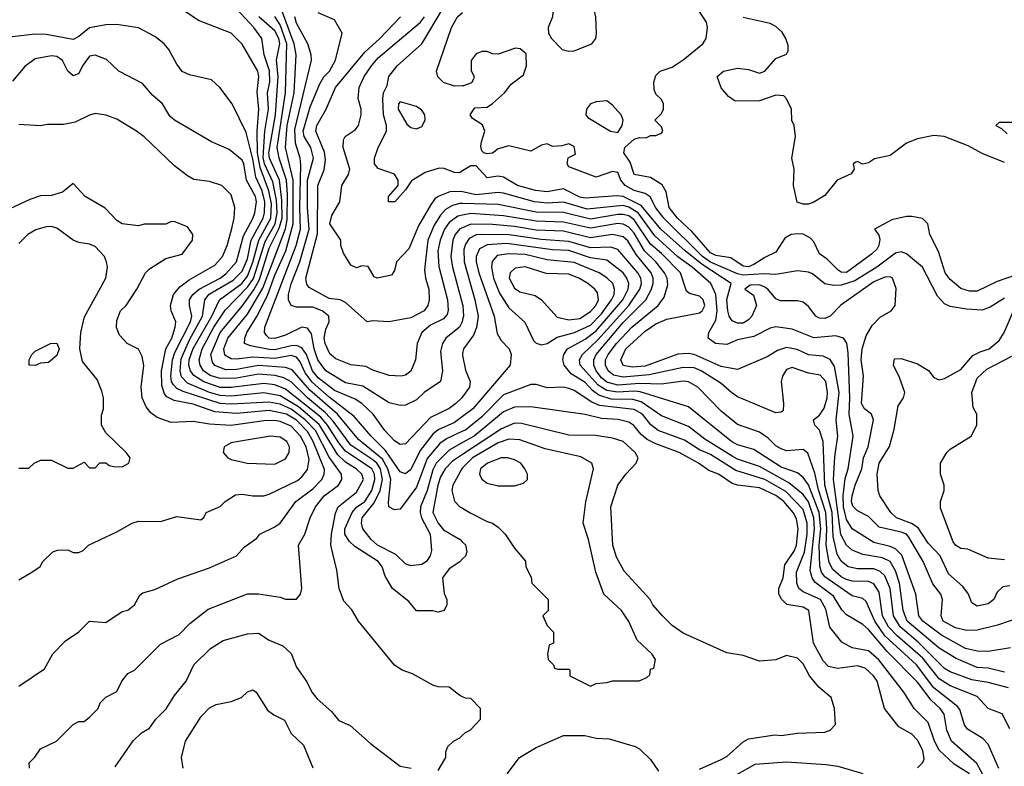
# Model space of a CAD drawing. Header units: inches. Extents: x 1793389 to 1900389, y 320802 to 470796.
# Tile 547 of 656: x 1858373 to 1861989, y 413297 to 416039. Entities that reach past the tile are written whole.
import ezdxf

# ---------------------------------------------------------------- set-up
doc = ezdxf.new("R2010")
doc.units = ezdxf.units.IN
doc.header["$MEASUREMENT"] = 0
doc.layers.add('B8451', color=7, linetype='Continuous')
doc.layers.add('B8461', color=7, linetype='Continuous')

msp = doc.modelspace()

# ---------------------------------------------------------------- linework, layer by layer
at = {"layer": 'B8451', "color": 2}
for points, elevation in [([(1860000, 414654.2), (1859997.1, 414650), (1859974.9, 414630), (1859950, 414611.5), (1859882.2, 414577.8), (1859790, 414481.2), (1859770, 414479.3), (1859750, 414492.3), (1859714, 414530), (1859671.6, 414590), (1859629.8, 414629.8), (1859605.6, 414645.6), (1859530, 414677.6), (1859470, 414724.5), (1859449, 414750), (1859426.3, 414810), (1859410, 414834), (1859390, 414842.8), (1859370, 414842), (1859310, 414827.3), (1859290, 414827.4), (1859220.9, 414840.9), (1859199.3, 414850), (1859199.6, 414870), (1859207.1, 414890), (1859246.7, 414953.3), (1859285.2, 415030), (1859310, 415100.4), (1859350.6, 415190), (1859377.8, 415290), (1859377.8, 415450), (1859349.8, 415570), (1859355.6, 415650), (1859381, 415770), (1859388.1, 415910), (1859381.8, 415950), (1859315.1, 416130)], 266), ([(1860000, 414058.8), (1859990, 414048.7), (1859950, 414022), (1859926, 413990), (1859931.6, 413931.6), (1859942, 413910), (1859942, 413890), (1859932, 413870), (1859910, 413864), (1859890, 413868.7), (1859830, 413868.7), (1859802, 413902), (1859742, 413950), (1859715.5, 413995.5), (1859704.5, 414030), (1859689.5, 414050), (1859604.5, 414104.5), (1859583.6, 414123.6), (1859567.4, 414150), (1859567.6, 414170), (1859594.2, 414230), (1859610, 414248.9), (1859640.4, 414270), (1859666.2, 414310), (1859677.3, 414350), (1859675.8, 414370), (1859666.6, 414390), (1859570, 414454.8), (1859544.9, 414484.9), (1859504.1, 414550), (1859479, 414579), (1859350, 414682.9), (1859310, 414697.7), (1859270, 414703.7), (1859150, 414688.3), (1859110, 414688.4), (1859050, 414709.1), (1859012.6, 414732.6), (1859000.3, 414750), (1858994.4, 414770), (1858995.7, 414790), (1859010, 414832), (1859078.5, 414950), (1859106.9, 415010), (1859188.7, 415070), (1859210, 415097.7), (1859230, 415148.5), (1859251.7, 415230), (1859295.2, 415310), (1859297.6, 415362.4), (1859288.7, 415410), (1859256.6, 415496.6), (1859247.2, 415550), (1859245.2, 415630), (1859251.8, 415710), (1859245.3, 415774.7), (1859251, 415830), (1859247.8, 415850), (1859190, 415949.2), (1859150, 415989.2), (1859030, 416036), (1858970, 416076)], 282), ([(1860000, 414486.3), (1859950, 414458.5), (1859902.4, 414410), (1859890, 414386.6), (1859870.1, 414309.9), (1859845.5, 414250), (1859843.6, 414230), (1859849.3, 414209.3), (1859880.9, 414150), (1859886, 414090), (1859880.4, 414070), (1859866.8, 414050), (1859850, 414038), (1859810, 414033.2), (1859790, 414041.2), (1859755.1, 414075.1), (1859687.3, 414110), (1859664.5, 414130), (1859634, 414170), (1859628.2, 414190), (1859631.3, 414210), (1859675.4, 414264.6), (1859697.3, 414310), (1859705.2, 414350), (1859698.1, 414390), (1859685.3, 414410), (1859670, 414423.4), (1859590, 414476.4), (1859524.7, 414564.7), (1859495.8, 414595.8), (1859429.8, 414650), (1859370, 414708.7), (1859343.9, 414723.9), (1859311.9, 414731.9), (1859250, 414737), (1859170, 414722.2), (1859110, 414721.1), (1859072.8, 414732.8), (1859048.4, 414750), (1859035.6, 414770), (1859032.9, 414790), (1859043.1, 414830), (1859086.6, 414910), (1859128, 414972), (1859210, 415056.5), (1859231.5, 415088.5), (1859274.9, 415225.1), (1859311.5, 415290), (1859319.4, 415330), (1859316.4, 415376.4), (1859303.1, 415443.1), (1859272.9, 415510), (1859267, 415533), (1859273.3, 415630), (1859286.8, 415710), (1859284, 415770), (1859291.4, 415810), (1859291.1, 415851.1), (1859271, 415910), (1859262, 415970), (1859232.8, 416010), (1859170, 416079.5)], 278), ([(1860000, 415321.2), (1859982.3, 415317.7), (1859950, 415294.3), (1859934, 415270), (1859917.3, 415230), (1859909.1, 415190), (1859912.3, 415132.3), (1859944.9, 415010), (1859947.2, 414972.8), (1859943.1, 414956.9), (1859930, 414940.5), (1859882.4, 414917.6), (1859850.5, 414890), (1859833.4, 414850), (1859827.3, 414790), (1859810, 414749), (1859790, 414734), (1859774, 414730), (1859730, 414732.3), (1859670, 414752), (1859645.1, 414765.1), (1859590, 414771.1), (1859534.1, 414794.1), (1859511.9, 414811.9), (1859494.8, 414850), (1859492, 414870), (1859497.3, 414902.7), (1859509.5, 414930), (1859509.2, 414950), (1859483.7, 414970), (1859450, 414983.5), (1859390, 414983.6), (1859370, 414989.3), (1859360.5, 415010), (1859360.4, 415030), (1859369.7, 415069.7), (1859401.6, 415150), (1859436.2, 415270), (1859430.7, 415350), (1859430.7, 415449.3), (1859452.9, 415530), (1859442, 415570), (1859418.2, 415610), (1859413.8, 415630), (1859440.7, 415719.3), (1859475.9, 415804.1), (1859490.8, 415829.2), (1859511.5, 415850), (1859533.3, 415890), (1859557.2, 415990), (1859530, 416038), (1859470, 416064)], 258), ([(1860000, 415483.5), (1859990, 415477), (1859970, 415478.4), (1859932.4, 415492.4), (1859913.4, 415493.4), (1859862, 415478), (1859812.4, 415447.6), (1859790, 415414), (1859751.3, 415370), (1859728, 415370), (1859728, 415390), (1859763.7, 415430), (1859762.9, 415450), (1859750, 415472), (1859690, 415493.2), (1859676, 415510), (1859676, 415530), (1859689.3, 415570), (1859720.9, 415630), (1859720.9, 415650), (1859709.6, 415690), (1859706.6, 415750), (1859709.4, 415770), (1859723.2, 415796.8), (1859729.4, 415830), (1859759.3, 415870), (1859849.7, 415950.3), (1859924.8, 416075.2)], 246), ([(1860000, 415796.3), (1859970, 415795.3), (1859930, 415808.7), (1859909.4, 415829.4), (1859904, 415850), (1859959.5, 416010), (1859980.9, 416050), (1860000, 416065.1)], 242), ([(1860000, 413553), (1859990, 413558), (1859950, 413588), (1859910, 413588.7), (1859890, 413595.3), (1859816.5, 413636.5), (1859778, 413650), (1859750, 413668.7), (1859617.2, 413830), (1859592.5, 413872.5), (1859564.1, 413904.1), (1859546, 413950), (1859538, 414018), (1859516.2, 414110), (1859518.9, 414150), (1859533, 414227), (1859542.9, 414250), (1859610, 414304.4), (1859635.8, 414350), (1859629.6, 414370), (1859609.6, 414390), (1859570, 414414.8), (1859541.4, 414441.4), (1859472.7, 414552.7), (1859397, 414617), (1859330, 414657.8), (1859270, 414669), (1859150, 414657), (1859110, 414659.1), (1859070, 414670.6), (1858990, 414704.1), (1858967.7, 414727.7), (1858962.9, 414750), (1858965.9, 414794.1), (1858996.5, 414863.5), (1859044.1, 414950), (1859053.5, 415010), (1859069.2, 415030.8), (1859157.2, 415082.8), (1859190, 415115.6), (1859210, 415160.5), (1859223.4, 415230), (1859267.2, 415310), (1859272.6, 415330), (1859273.6, 415370), (1859264.1, 415410), (1859240.7, 415460.7), (1859230, 415527), (1859205.1, 415625.1), (1859154, 415730), (1859108.7, 415790), (1859078, 415818), (1858996.5, 415836.5), (1858970, 415849), (1858950, 415875.3), (1858921.2, 415930), (1858904, 415950), (1858870, 415977.2), (1858809.3, 416009.3), (1858730, 416020.9), (1858690, 416020.7), (1858630, 416009.6), (1858590, 415977), (1858570, 415966.6), (1858470, 415984.2), (1858430, 415986), (1858230, 415962.7)], 286), ([(1860000, 414527.5), (1859940.5, 414499.5), (1859916.8, 414483.2), (1859870, 414427.8), (1859830, 414322), (1859770, 414242), (1859750, 414239), (1859729.3, 414250), (1859727.3, 414267.3), (1859736.8, 414350), (1859725.7, 414390), (1859705.3, 414425.3), (1859617.6, 414497.6), (1859540.3, 414590), (1859439.2, 414679.2), (1859373.6, 414753.6), (1859350, 414761.8), (1859250, 414769), (1859170, 414754.4), (1859130, 414753.6), (1859090, 414769.8), (1859081.4, 414781.4), (1859075.1, 414810), (1859109.4, 414890.6), (1859190, 414987.4), (1859233.3, 415046.7), (1859254.5, 415085.5), (1859290, 415199.5), (1859326.4, 415273.6), (1859336.9, 415310), (1859336.6, 415376.6), (1859327.9, 415450), (1859290.6, 415530), (1859288.7, 415550), (1859312.5, 415690), (1859322.3, 415830), (1859316.5, 415890), (1859328.6, 415951.4), (1859324.8, 415970), (1859310, 415997.7), (1859251.1, 416050)], 274), ([(1860000, 414582), (1859970, 414559.7), (1859910, 414532.4), (1859890, 414517.4), (1859843.5, 414456.5), (1859810, 414387.3), (1859790, 414371.6), (1859770, 414378.7), (1859717.2, 414457.2), (1859663.5, 414510), (1859602, 414582), (1859510, 414652.5), (1859447.7, 414707.7), (1859422.2, 414742.2), (1859403, 414783), (1859390, 414799.8), (1859370, 414805.6), (1859310, 414794.6), (1859230, 414800.3), (1859170, 414792.1), (1859150, 414794), (1859127, 414807), (1859123.5, 414830), (1859137.3, 414870), (1859210, 414957.4), (1859266.5, 415053.5), (1859349, 415271), (1859355.8, 415304.2), (1859357.4, 415397.4), (1859353.5, 415450), (1859325.8, 415530), (1859318.6, 415570), (1859349, 415770), (1859354.7, 415950), (1859330, 416019.7), (1859310, 416051.1)], 270), ([(1860000, 414937.8), (1859998, 414930), (1859988.2, 414910), (1859938, 414870), (1859926, 414850), (1859918.8, 414821.2), (1859925.5, 414750), (1859918.8, 414710), (1859858.8, 414670), (1859830, 414643.7), (1859790, 414623.7), (1859770, 414622.7), (1859730, 414632), (1859633.3, 414693.3), (1859570, 414706), (1859497.6, 414750), (1859467.9, 414790), (1859454.8, 414830), (1859445.4, 414885.4), (1859430, 414906.6), (1859410, 414909.6), (1859350, 414881.1), (1859310, 414868.5), (1859290, 414869.7), (1859279.7, 414879.7), (1859272, 414890), (1859273.6, 414910), (1859389.1, 415210), (1859404.2, 415270), (1859401.6, 415350), (1859405.6, 415505.6), (1859403.1, 415530), (1859385.7, 415585.7), (1859384.2, 415635.8), (1859444.7, 415890), (1859443.6, 415910), (1859431.6, 415950), (1859390, 416026.6), (1859383.5, 416050)], 262), ([(1860000, 415363.6), (1859990, 415363.8), (1859962.7, 415357.3), (1859937.7, 415342.3), (1859918.2, 415321.8), (1859895, 415285), (1859872.4, 415230), (1859860.3, 415120.3), (1859863.8, 415090), (1859875.8, 415050), (1859877.1, 415010), (1859872.7, 414990), (1859859.1, 414970), (1859810, 414944.7), (1859729.1, 414929.1), (1859670, 414933.2), (1859650, 414929), (1859570, 415001.1), (1859550, 415009.8), (1859510, 415014.7), (1859435.9, 415055.9), (1859428, 415068), (1859424.2, 415090), (1859466.9, 415253.1), (1859468.7, 415430), (1859492.1, 415487.9), (1859495.8, 415524.2), (1859492.7, 415552.7), (1859461.3, 415630), (1859465.1, 415650), (1859498.4, 415710), (1859533.6, 415790), (1859640.3, 415919.7), (1859695.6, 415970), (1859771.8, 416050)], 254), ([(1860000, 415406.4), (1859990, 415408.5), (1859952.9, 415407.1), (1859910.3, 415389.7), (1859898.4, 415381.6), (1859881.5, 415358.5), (1859837.5, 415282.5), (1859802, 415198), (1859757.3, 415150), (1859750, 415118), (1859738.5, 415101.5), (1859686, 415090), (1859675.3, 415095.3), (1859652.9, 415132.9), (1859630, 415135.3), (1859610, 415128), (1859590, 415138), (1859562, 415182), (1859553.2, 415210), (1859552.3, 415230), (1859511.8, 415290), (1859519.7, 415320.3), (1859549.3, 415370), (1859556.2, 415430), (1859580.7, 415470), (1859585.6, 415490), (1859560.9, 415570), (1859562.5, 415597.5), (1859569, 415610), (1859605.4, 415634.6), (1859618, 415650), (1859627, 415690), (1859627, 415710), (1859616.2, 415750), (1859619.6, 415790), (1859638.7, 415830), (1859665.4, 415870), (1859690, 415898.7), (1859845.1, 416030), (1859859.7, 416050)], 250), ([(1858409, 413290), (1858408, 413310), (1858429.1, 413330.9), (1858450, 413362), (1858508, 413390), (1858570, 413451.3), (1858590, 413462), (1858610, 413462), (1858630, 413478), (1858662, 413510), (1858669.4, 413530.6), (1858690, 413551.3), (1858730, 413572), (1858748.7, 413610), (1858770, 413638), (1858795.3, 413650), (1858890, 413746), (1858958.6, 413781.4), (1858998.6, 413821.4), (1859065.4, 413874.6), (1859210, 413930.7), (1859250, 413930.7), (1859330, 413918.8), (1859350, 413911), (1859390, 413911.3), (1859404, 413930), (1859409.1, 413950.9), (1859397.2, 414110), (1859420.9, 414150), (1859440.7, 414210), (1859459.6, 414250), (1859491.6, 414290), (1859544.5, 414330), (1859556.9, 414350), (1859554.7, 414370), (1859510, 414432.6), (1859459.5, 414530), (1859422.3, 414570), (1859370, 414609.2), (1859330, 414627), (1859290, 414634.5), (1859150, 414626.8), (1859110, 414629.8), (1858973.9, 414673.9), (1858950, 414685.1), (1858937.8, 414697.8), (1858930.9, 414710), (1858928.2, 414730), (1858935, 414790), (1858942.8, 414817.2), (1859001.2, 414930), (1859005.1, 414950), (1858996.9, 414990), (1858997.4, 415010), (1859009.7, 415030), (1859033, 415050), (1859109.6, 415090), (1859130, 415105.2), (1859169.7, 415150), (1859194.8, 415245.2), (1859230, 415308.4), (1859237.2, 415330), (1859243.5, 415370), (1859239.3, 415390), (1859206.6, 415450), (1859196.9, 415510), (1859190, 415522.7), (1859142.5, 415562.5), (1859078, 415590), (1858942, 415670), (1858924.8, 415684.8), (1858897.2, 415730), (1858861.5, 415761.5), (1858824.7, 415804.7), (1858738, 415850), (1858692.3, 415892.3), (1858650, 415909.2), (1858630, 415905.2), (1858603.8, 415870), (1858590, 415841.2), (1858570, 415832.7), (1858549.6, 415850), (1858530, 415889.2), (1858510, 415903.7), (1858490, 415906.6), (1858430, 415895.1), (1858392.8, 415867.2), (1858346.4, 415813.6)], 290), ([(1858370, 413591.3), (1858464.7, 413655.3), (1858495.3, 413710), (1858542, 413758), (1858590, 413791.3), (1858629.1, 413830.9), (1858690, 413826), (1858750, 413866), (1858770, 413871), (1858795.3, 413890), (1858814.6, 413925.4), (1858825.6, 413934.4), (1858870, 413946.8), (1858953.6, 413986.4), (1859070, 414026.8), (1859169.3, 414070.7), (1859198, 414102), (1859244.7, 414135.3), (1859255.3, 414150), (1859310, 414176.3), (1859329.6, 414190.4), (1859387, 414270), (1859450, 414315.8), (1859482.4, 414350), (1859491.1, 414370), (1859492.2, 414387.8), (1859451.3, 414490), (1859430, 414527.3), (1859390, 414568.1), (1859352.8, 414590), (1859290, 414603.4), (1859170, 414592.7), (1859090, 414598.8), (1859010, 414627.4), (1858940.5, 414640.5), (1858914.1, 414654.1), (1858904.9, 414664.9), (1858895.8, 414695.8), (1858893.6, 414750), (1858909.7, 414830), (1858932, 414870), (1858944.7, 414910), (1858947, 414930), (1858929.3, 414970), (1858926.6, 414990), (1858938.7, 415030), (1858961.8, 415058.2), (1858996.1, 415083.9), (1859090, 415137.1), (1859118, 415170), (1859134.7, 415210), (1859151.9, 415271.9), (1859160.9, 415310), (1859164, 415350), (1859150, 415395.3), (1859115.3, 415430), (1859070, 415445.2), (1859012.5, 415452.5), (1858990, 415465.2), (1858942, 415502), (1858830, 415609), (1858802, 415630), (1858730, 415673.2), (1858690, 415689), (1858650, 415694), (1858630, 415689), (1858577.1, 415662.9), (1858534, 415654), (1858474.6, 415654.6), (1858450, 415649), (1858370, 415654)], 294), ([(1858370, 413982), (1858418, 414010), (1858448.4, 414031.6), (1858458, 414050), (1858494.6, 414085.4), (1858511.6, 414091.6), (1858550, 414092), (1858570, 414082), (1858590, 414082), (1858606, 414090), (1858626, 414110), (1858730, 414158), (1858786, 414190), (1858810, 414198), (1858890, 414196), (1858950, 414214.8), (1859038, 414202), (1859049.1, 414210.9), (1859058, 414230), (1859109, 414251), (1859128, 414270), (1859166.3, 414293.7), (1859190, 414297.3), (1859230, 414290.6), (1859270, 414290.6), (1859290, 414296.3), (1859393, 414347), (1859410, 414360.5), (1859430, 414387.3), (1859436.2, 414423.8), (1859425.3, 414470), (1859405.1, 414510), (1859370, 414546.2), (1859330, 414563.5), (1859310, 414567.4), (1859270, 414566.2), (1859150, 414548.5), (1859070, 414554), (1859010, 414563.7), (1858930, 414559.3), (1858878, 414578), (1858855.1, 414595.1), (1858838, 414618), (1858823.7, 414650), (1858819.5, 414690), (1858829.4, 414769.4), (1858822.7, 414802.7), (1858809.1, 414829.1), (1858768, 414850), (1858740.2, 414880.2), (1858729.1, 414909.1), (1858730, 414934), (1858744, 414970), (1858764, 414990), (1858804, 415050), (1858835.3, 415110), (1858850, 415124.7), (1858910, 415162), (1858970, 415178), (1859008, 415230), (1859008.7, 415250), (1858990, 415278), (1858943.6, 415296.4), (1858930, 415298), (1858910, 415288), (1858830, 415288), (1858810, 415282), (1858750, 415289), (1858730, 415302), (1858686.8, 415346.8), (1858614, 415390), (1858570, 415438), (1858530, 415405.2), (1858490, 415393.2), (1858450, 415392.7), (1858410, 415379.3), (1858281.4, 415318.6)], 298), ([(1858370, 414392), (1858407.3, 414392.7), (1858426, 414410), (1858450, 414422), (1858490, 414422), (1858550, 414392), (1858570, 414392), (1858610, 414414), (1858630, 414394), (1858650, 414394), (1858668, 414412), (1858690, 414411.3), (1858702, 414402), (1858718.8, 414398.8), (1858750, 414397.3), (1858774, 414410), (1858779, 414430), (1858764, 414450), (1858690, 414522), (1858674, 414550), (1858673.6, 414586.4), (1858681.2, 414610), (1858681.2, 414650), (1858674.8, 414674.8), (1858657.5, 414717.5), (1858603.6, 414783.6), (1858594, 414830), (1858597.6, 414890), (1858611.5, 414948.5), (1858689.4, 415090), (1858696, 415130), (1858692.7, 415150), (1858685.2, 415170), (1858650, 415206), (1858630, 415215.1), (1858590, 415221.2), (1858570, 415229), (1858510, 415273.2), (1858490, 415279.3), (1858470, 415278), (1858432.8, 415267.2), (1858402.8, 415250), (1858370, 415217.2)], 302), ([(1860000, 415275.3), (1859989.4, 415270.6), (1859973.1, 415250), (1859964.4, 415230), (1859956.5, 415170), (1859962.7, 415130), (1860000, 414993.4)], 262), ([(1860000, 414813), (1859999.3, 414810), (1860000, 414806.4)], 266), ([(1860000, 414442.4), (1859962.4, 414417.6), (1859935.6, 414390), (1859919.2, 414360.8), (1859909.3, 414330), (1859890.3, 414230), (1859910, 414190.5), (1859930, 414166), (1859990.8, 414130), (1860000, 414120.8)], 282), ([(1860000, 414393.6), (1859996.5, 414390), (1859963.8, 414330), (1859960.5, 414310), (1859970, 414271.3), (1859990, 414250.8), (1860000, 414244.8)], 286), ([(1858724.1, 413295.9), (1858790, 413391.3), (1858820.2, 413419.8), (1858850, 413438), (1858873.2, 413470), (1858911.2, 413508.8), (1858942.3, 413557.7), (1858984.5, 413610), (1859012.7, 413670), (1859074, 413730), (1859120.1, 413759.9), (1859210, 413784), (1859250, 413786), (1859290, 413761), (1859339.8, 413739.8), (1859370, 413711.3), (1859390, 413662), (1859427.5, 413607.5), (1859446, 413570), (1859465.2, 413545.2), (1859518.5, 413498.5), (1859545.8, 413465.8), (1859587.1, 413447.1), (1859661.4, 413381.4), (1859770, 413298), (1859811.1, 413291.1)], 286), ([(1858974, 413290), (1858968, 413330), (1858982, 413390), (1859040.2, 413479.8), (1859070, 413512), (1859095.3, 413524.7), (1859150, 413536), (1859188, 413550), (1859210, 413571.3), (1859230, 413578), (1859242, 413570), (1859284, 413504), (1859306.4, 413486.4), (1859346.4, 413466.4), (1859370, 413418), (1859415.2, 413375.2), (1859450, 413292)], 282), ([(1859910, 413282), (1859938, 413330), (1859938, 413350), (1859946, 413370), (1859966, 413390), (1859990, 413402), (1860000, 413412)], 286)]:
    msp.add_lwpolyline(points, dxfattribs=dict(at, elevation=elevation))
for points, elevation in [([(1859770, 415738), (1859764.7, 415730), (1859762.8, 415710), (1859795.1, 415655.1), (1859810, 415643.1), (1859830, 415638.3), (1859850, 415647), (1859862.3, 415670), (1859861.1, 415690), (1859850, 415707.3), (1859830, 415720.7)], 246), ([(1858430, 414768.7), (1858408.7, 414770), (1858408.7, 414790), (1858418, 414810), (1858430, 414822), (1858486, 414850), (1858510, 414851.3), (1858518, 414830), (1858510, 414806), (1858479.6, 414780.4), (1858450, 414778)], 302), ([(1859294, 414510), (1859170, 414489.3), (1859150, 414485.2), (1859124.7, 414470), (1859121, 414450), (1859138, 414430), (1859150, 414424), (1859209, 414411), (1859310, 414407.3), (1859350, 414426.8), (1859362.7, 414450), (1859363.7, 414470), (1859354.5, 414490), (1859330, 414506.6)], 302)]:
    msp.add_lwpolyline(points, close=True, dxfattribs=dict(at, elevation=elevation))
at = {"layer": 'B8461', "color": 2}
for points, elevation in [([(1860410, 416233), (1860385.1, 416214.9), (1860342.4, 416130), (1860334.4, 416110), (1860330.5, 416050), (1860314, 416010), (1860314.8, 415990), (1860326.8, 415970), (1860366, 415930), (1860390, 415924), (1860410, 415924.9), (1860474, 415950), (1860489.2, 415970), (1860492, 415988), (1860489.4, 416050), (1860483.7, 416070), (1860436.2, 416150), (1860449.6, 416210), (1860430, 416229.6)], 242), ([(1860530, 415741.2), (1860490, 415737.4), (1860470, 415729.5), (1860454.4, 415710), (1860452.7, 415690), (1860459.9, 415679.9), (1860543, 415630), (1860570, 415625.3), (1860586, 415650), (1860589.6, 415670), (1860582, 415690), (1860550, 415725.2)], 242), ([(1860170, 415179.8), (1860127.3, 415172.7), (1860109, 415151), (1860106, 415130), (1860112.9, 415090), (1860135.3, 415035.3), (1860170, 414980.5), (1860228.5, 414928.5), (1860260.7, 414860.7), (1860270, 414850.7), (1860290, 414844.9), (1860310, 414850.5), (1860347.3, 414872.7), (1860410.4, 414890.4), (1860470, 414917.6), (1860510, 414958.5), (1860546.2, 415010), (1860556, 415030), (1860558.3, 415050), (1860551.3, 415070), (1860530, 415091.5), (1860500.9, 415110), (1860410, 415147.4), (1860310, 415157.6), (1860230, 415176.8)], 274), ([(1860230, 415132.1), (1860193.4, 415126.6), (1860174.9, 415110), (1860170.4, 415090), (1860190, 415053.4), (1860210, 415039.3), (1860265.8, 415025.8), (1860290, 415010.7), (1860347, 414947), (1860390, 414936.5), (1860430, 414942), (1860470, 414967.4), (1860489.7, 414990), (1860498.5, 415010), (1860495.8, 415035.8), (1860485.6, 415050), (1860459.5, 415070), (1860428.8, 415088.8), (1860390, 415104), (1860306.9, 415106.9)], 278), ([(1860166, 414430), (1860142, 414430), (1860091, 414410), (1860065.5, 414390), (1860062, 414370), (1860070, 414351.3), (1860090, 414337.3), (1860130, 414327.3), (1860190, 414326.8), (1860223.1, 414336.9), (1860238, 414350), (1860238, 414370), (1860229, 414390), (1860213.2, 414410), (1860190, 414422.7)], 290)]:
    msp.add_lwpolyline(points, close=True, dxfattribs=dict(at, elevation=elevation))
for points, elevation in [([(1862030, 415100.5), (1861962.5, 415077.5), (1861890, 415042.4), (1861861.7, 415041.7), (1861830, 415051.8), (1861790, 415084.5), (1861772, 415110), (1861747.3, 415187.3), (1861716, 415250), (1861708.7, 415290), (1861689.1, 415309.1), (1861650, 415316), (1861630, 415316), (1861576.3, 415303.7), (1861512, 415270), (1861528.1, 415248.1), (1861532.3, 415232.3), (1861528.5, 415210), (1861521.8, 415198.2), (1861502, 415178), (1861410, 415110.9), (1861390, 415112.4), (1861379.4, 415119.4), (1861339.2, 415159.2), (1861310, 415179.6), (1861290, 415223.6), (1861277.2, 415237.2), (1861250, 415250.9), (1861230, 415253.3), (1861206.8, 415250), (1861182.9, 415237.1), (1861150, 415185.1), (1861110, 415166.3), (1861070, 415139.7), (1861050, 415131.2), (1861030, 415134), (1860984.8, 415164.8), (1860930, 415172.6), (1860910, 415183.5), (1860841.5, 415261.5), (1860788.5, 415310), (1860758.3, 415350), (1860747, 415407), (1860732.4, 415432.4), (1860690, 415459.7), (1860629.7, 415470), (1860615.3, 415515.3), (1860592.3, 415550), (1860596, 415570), (1860630, 415600.7), (1860650, 415606), (1860674.6, 415605.4), (1860690, 415614), (1860710, 415614), (1860730, 415622), (1860735.3, 415630), (1860730, 415646), (1860706, 415670), (1860730, 415694), (1860738, 415710), (1860738, 415730), (1860730, 415746), (1860710, 415766), (1860703.1, 415783.1), (1860702, 415810), (1860710, 415834), (1860726, 415850), (1860770, 415864.7), (1860810, 415891.3), (1860882, 415950), (1860894, 415970), (1860899, 416010), (1860895.3, 416030), (1860868.7, 416070)], 238), ([(1861990, 415515.1), (1861907.4, 415547.4), (1861856.2, 415576.2), (1861768.7, 415610), (1861730, 415614.3), (1861670, 415601.3), (1861630, 415585.1), (1861570, 415540.7), (1861512.4, 415527.6), (1861490, 415513.2), (1861469, 415509), (1861450, 415518), (1861443.6, 415516.4), (1861434, 415510), (1861438, 415490), (1861426.8, 415473.2), (1861376, 415450), (1861330, 415394), (1861290, 415368.7), (1861270, 415362), (1861250, 415362), (1861228.7, 415368.7), (1861215.3, 415430), (1861218, 415490), (1861208.7, 415530), (1861222, 415610), (1861218, 415650), (1861209.1, 415669.1), (1861208, 415710), (1861188.9, 415748.9), (1861179, 415759), (1861150, 415762), (1861090, 415741.2), (1861000.4, 415740.4), (1860976.4, 415756.4), (1860949.1, 415789.1), (1860935.3, 415830), (1860958, 415850), (1861010, 415860.7), (1861050, 415856.3), (1861090, 415842.8), (1861109.4, 415850.6), (1861150, 415896), (1861190, 415912), (1861195.5, 415924.5), (1861195.5, 415944.5), (1861186.6, 415970), (1861172.9, 415992.9), (1861150, 416014.5), (1861130, 416024.5), (1861030, 416047.3)], 234), ([(1861990, 415017), (1861937.1, 414982.9), (1861908, 414972), (1861850, 414975.6), (1861790, 414986), (1861770, 414996), (1861744, 415024), (1861689.4, 415130), (1861630, 415179.5), (1861610, 415187), (1861590, 415182), (1861521.3, 415130), (1861440.3, 415079.7), (1861390, 415064), (1861362.7, 415062.7), (1861330, 415069.4), (1861285.4, 415105.4), (1861270, 415112), (1861230, 415117), (1861150, 415102.9), (1861105.6, 415105.6), (1861030, 415101.2), (1861010, 415106), (1860910, 415149.2), (1860881.2, 415170), (1860738.5, 415310), (1860710, 415347.8), (1860688.5, 415388.5), (1860670, 415400.7), (1860630, 415412.3), (1860596.9, 415430), (1860580.5, 415450), (1860570, 415478), (1860550, 415481.6), (1860490, 415461.3), (1860390, 415499), (1860384.5, 415510), (1860387.8, 415532.2), (1860414.2, 415545.8), (1860410, 415574), (1860390, 415582.9), (1860364.7, 415575.3), (1860330, 415574), (1860310, 415583.6), (1860290, 415578.4), (1860250, 415555.8), (1860170, 415576), (1860130, 415565.2), (1860110, 415549.5), (1860090, 415547), (1860078, 415550), (1860070, 415558), (1860066.3, 415573.7), (1860069.1, 415590.9), (1860082, 415630), (1860072.9, 415652.9), (1860036.4, 415676.4), (1860028, 415690), (1860044.7, 415715.3), (1860090, 415718), (1860110, 415731.3), (1860154, 415770), (1860178, 415802), (1860223.2, 415836.8), (1860235.1, 415870), (1860233.4, 415913.4), (1860211.9, 415931.9), (1860194.5, 415934.5), (1860130, 415912.3), (1860110, 415913.2), (1860090, 415922), (1860070, 415922), (1860050, 415914), (1860031.1, 415888.9), (1860031.1, 415851.1), (1860042, 415830), (1860039.6, 415820.4), (1860032.7, 415807.3), (1860003.6, 415796.4), (1860000, 415796.3)], 242), ([(1862030, 415662), (1861970, 415662), (1861958, 415650), (1861979, 415639), (1862000.2, 415620.2)], 230), ([(1862050, 413845.1), (1861964.4, 413815.6), (1861890, 413797.6), (1861850, 413796.3), (1861810, 413806.3), (1861765.1, 413830), (1861757, 413850), (1861762.7, 413910), (1861756, 413930), (1861727.1, 413967.1), (1861691.8, 414050), (1861639.2, 414139.2), (1861630, 414149.6), (1861610, 414156.8), (1861530, 414175.6), (1861490, 414214.5), (1861450, 414235.6), (1861432.5, 414252.5), (1861428.1, 414270), (1861431.1, 414290), (1861442, 414330), (1861466.4, 414390), (1861472.6, 414430), (1861489.7, 414470), (1861509.5, 414569.5), (1861501.2, 414590), (1861476, 414610), (1861465.1, 414630), (1861471.8, 414730), (1861463.9, 414790), (1861467.3, 414830), (1861482, 414878), (1861504.4, 414915.6), (1861533.8, 414946.2), (1861574, 414970), (1861589, 414990), (1861592.5, 415052.5), (1861579, 415090), (1861570, 415094.5), (1861550, 415093), (1861510, 415076.4), (1861389.1, 414990.9), (1861350.2, 414949.8), (1861330, 414941.6), (1861310, 414942.9), (1861297.2, 414950), (1861270, 414986), (1861250, 415002), (1861230, 415007), (1861166.8, 415006.8), (1861150, 415014), (1861120.9, 415050), (1861110, 415056.3), (1861090, 415065.6), (1861056.3, 415063.7), (1861036, 415050), (1861067.7, 415027.7), (1861078.8, 414990), (1861061.6, 414950), (1861050, 414937), (1861030, 414924.4), (1861010, 414924.4), (1860990, 414933.6), (1860978.3, 414950), (1860973.7, 414970), (1860970, 415012), (1860986.6, 415070), (1860879.9, 415139.9), (1860816.8, 415190), (1860727.6, 415270), (1860656.2, 415356.2), (1860590, 415389.8), (1860567.8, 415392.2), (1860450, 415383.9), (1860430, 415387.6), (1860370, 415417.4), (1860310, 415407.4), (1860268, 415412), (1860200.9, 415430), (1860150, 415461.3), (1860130, 415464), (1860090, 415458), (1860050, 415502.4), (1860030, 415502.9), (1860000, 415483.5)], 246), ([(1862012.5, 413732.5), (1861930, 413719.6), (1861890, 413719.7), (1861846.6, 413730), (1861759, 413779), (1861689.6, 413830), (1861675.1, 413850), (1861664.7, 413930), (1861612.5, 414072.5), (1861590, 414095.4), (1861570, 414104.8), (1861510, 414119.7), (1861430, 414169.6), (1861410, 414203.7), (1861398.9, 414250), (1861397.5, 414290), (1861405.3, 414354.7), (1861415.4, 414390), (1861434.7, 414510), (1861419.2, 414590), (1861421.6, 414650), (1861416, 414816), (1861411.3, 414851.3), (1861399, 414870), (1861370, 414877.6), (1861290, 414871.3), (1861210, 414902.9), (1861150, 414911.8), (1861130, 414906.6), (1861070, 414876.2), (1861010, 414863.7), (1860970, 414846), (1860928.7, 414850), (1860902, 414870), (1860904, 414890), (1860930, 414936), (1860934.6, 414970), (1860929.8, 415030), (1860911.1, 415070), (1860842.6, 415130), (1860790, 415168.6), (1860705.9, 415245.9), (1860644.5, 415330), (1860610.9, 415350.9), (1860590, 415356.2), (1860456.9, 415343.1), (1860370, 415368.8), (1860310, 415365.7), (1860264, 415370), (1860150, 415402.3), (1860130, 415404.8), (1860050, 415396.1), (1860000, 415406.4)], 250), ([(1861990, 413643.1), (1861930, 413657.7), (1861890, 413660.4), (1861812.8, 413692.8), (1861750, 413731.2), (1861633.1, 413830), (1861618.2, 413870), (1861603.8, 413970), (1861590, 414015.1), (1861570, 414049.6), (1861542.4, 414062.4), (1861470, 414074.7), (1861430, 414091.6), (1861410, 414109.6), (1861388.7, 414148.7), (1861362, 414350), (1861366.3, 414433.7), (1861378.5, 414510), (1861372.3, 414570), (1861382.8, 414670), (1861365.1, 414765.1), (1861350, 414791.8), (1861323.8, 414803.8), (1861270, 414807.8), (1861228.5, 414828.5), (1861190, 414835.8), (1861156, 414824), (1861119, 414801), (1861010, 414755.1), (1860950, 414765.4), (1860850, 414809.7), (1860830, 414813.7), (1860790, 414811.3), (1860670, 414767.1), (1860623, 414763), (1860589.8, 414769.8), (1860580.5, 414790), (1860598.9, 414830), (1860670, 414895.3), (1860710, 414922), (1860750, 414939.5), (1860870, 414962.4), (1860879.5, 414970), (1860889.5, 414990), (1860883.7, 415010), (1860870, 415023.7), (1860833.4, 415033.4), (1860822.6, 415042.6), (1860800.5, 415110), (1860730, 415181), (1860690, 415214.5), (1860630, 415304.2), (1860610, 415318.5), (1860590, 415324), (1860570, 415324.2), (1860470, 415307.1), (1860370, 415330.7), (1860270, 415332.5), (1860130, 415360.3), (1860000, 415363.6)], 254), ([(1862005.3, 413585.3), (1861930, 413605.1), (1861870, 413614.8), (1861790, 413644.4), (1861770, 413656.9), (1861673.3, 413753.3), (1861606.6, 413810), (1861582, 413850), (1861569.8, 413950), (1861550, 413996.9), (1861533.1, 414013.1), (1861510, 414022.7), (1861450, 414022.7), (1861416, 414030), (1861390.7, 414050.7), (1861376, 414076), (1861361.2, 414141.2), (1861356.7, 414230), (1861330.6, 414330), (1861324, 414490), (1861311.2, 414531.2), (1861293.2, 414550), (1861288.7, 414570), (1861310, 414586.8), (1861327.4, 414612.6), (1861339.2, 414650), (1861340.4, 414670), (1861333.5, 414710), (1861313.1, 414733.1), (1861270, 414740.5), (1861210, 414761.6), (1861190, 414754.5), (1861174.4, 414730), (1861170.4, 414710), (1861178.8, 414630), (1861176.9, 414603.1), (1861170, 414598), (1861150, 414595.3), (1861010, 414654.5), (1860988.3, 414668.3), (1860950, 414703.6), (1860876.2, 414750), (1860850, 414760.4), (1860810, 414761.5), (1860685, 414735), (1860590, 414726.9), (1860553.9, 414733.9), (1860534, 414750), (1860525.1, 414770), (1860525.3, 414790), (1860534.5, 414810), (1860565.1, 414850), (1860621.7, 414910), (1860717.6, 414990), (1860739.8, 415020.2), (1860754.2, 415065.8), (1860751.2, 415090), (1860741.1, 415110), (1860709.8, 415150), (1860667.8, 415190), (1860630, 415255.4), (1860610, 415277.6), (1860590, 415287.7), (1860570, 415290.7), (1860470, 415273), (1860370, 415295.7), (1860270, 415299.8), (1860150, 415319.4), (1860030, 415327.1), (1860000, 415321.2)], 258), ([(1862010, 413435.3), (1861982, 413490), (1861930, 413509.4), (1861890, 413553.3), (1861790, 413593.5), (1861750, 413619.1), (1861690, 413695.1), (1861596.2, 413776.2), (1861563.5, 413810), (1861541.6, 413850), (1861530, 413937.2), (1861510, 413967.8), (1861490, 413976.4), (1861430, 413976.8), (1861410, 413983.1), (1861390, 413993.5), (1861359.8, 414019.8), (1861346.2, 414046.2), (1861335.6, 414110), (1861337.7, 414170), (1861333.4, 414230), (1861307, 414313), (1861293.9, 414373.9), (1861267.3, 414447.3), (1861250, 414461.2), (1861190, 414456.2), (1861170, 414462.9), (1861150, 414474.5), (1861122, 414502), (1861090, 414524.5), (1861010, 414552), (1860950, 414602), (1860863.7, 414690), (1860830, 414709.6), (1860810, 414711.1), (1860730, 414700.4), (1860650, 414703.2), (1860570, 414697.4), (1860530, 414708.2), (1860510, 414724.5), (1860490.8, 414750), (1860482, 414770), (1860481.5, 414790), (1860490.9, 414810), (1860590, 414926.7), (1860672.4, 415010), (1860693, 415047), (1860699.3, 415070), (1860699.3, 415090), (1860692.1, 415110), (1860636.7, 415176.7), (1860607.3, 415227.3), (1860590, 415241.7), (1860550, 415249.8), (1860470, 415238), (1860370, 415262.3), (1860270, 415265.8), (1860190, 415279.8), (1860110, 415287.2), (1860030, 415288.7), (1860000, 415275.3)], 262), ([(1861969.7, 413289.7), (1861930, 413379.3), (1861910, 413399.3), (1861854, 413434), (1861843.7, 413450), (1861825.7, 413505.7), (1861817.6, 413517.6), (1861730, 413586), (1861666.9, 413670), (1861550, 413776.8), (1861514.4, 413830), (1861482.3, 413902.3), (1861470, 413913.6), (1861430, 413923), (1861330, 413992.8), (1861318.2, 414010), (1861312.3, 414032.3), (1861309.3, 414110), (1861315.4, 414170), (1861309.3, 414230), (1861270.5, 414330.5), (1861250, 414358.4), (1861230, 414374.7), (1861170, 414395.4), (1861070, 414460.5), (1861010, 414477.4), (1860987, 414490), (1860830, 414617.6), (1860652.6, 414672.6), (1860630, 414675.4), (1860570, 414671.2), (1860530, 414677.7), (1860497.4, 414697.4), (1860431.1, 414770), (1860429.7, 414790), (1860439.7, 414810), (1860496.3, 414863.7), (1860610.8, 414990), (1860650.9, 415050), (1860656.4, 415070), (1860654.8, 415090), (1860643.9, 415110), (1860570, 415194.7), (1860543.9, 415203.9), (1860470, 415200.7), (1860390, 415224.8), (1860288.3, 415231.7), (1860171, 415249), (1860069.3, 415250.7), (1860050, 415248.5), (1860024.4, 415235.6), (1860010, 415215.1), (1860004.5, 415195.5), (1860005.8, 415150), (1860045.2, 415010), (1860056.9, 414950), (1860051.5, 414908.5), (1860039.4, 414880.6), (1860003.8, 414830), (1860000, 414813)], 266), ([(1861951.5, 413190), (1861888, 413308), (1861795.1, 413390), (1861778.3, 413430), (1861768.5, 413488.5), (1861753.3, 413510), (1861720.6, 413540.6), (1861670, 413606.6), (1861558.7, 413718.7), (1861490, 413799.7), (1861470, 413818.4), (1861410, 413854), (1861392.1, 413872.1), (1861362.2, 413922.2), (1861293.8, 413973.8), (1861283.5, 413990), (1861276.3, 414016.3), (1861292.2, 414170), (1861289.9, 414210), (1861270, 414268.2), (1861250, 414295.1), (1861198, 414338), (1861090, 414398.7), (1861010, 414425.3), (1860990, 414436.1), (1860890, 414499.1), (1860830, 414545.4), (1860730, 414584), (1860656, 414636), (1860624.8, 414644.8), (1860546.1, 414646.1), (1860500, 414660), (1860476.8, 414676.8), (1860450, 414706.2), (1860399, 414739), (1860373, 414770), (1860367.8, 414790), (1860371.3, 414810), (1860385.6, 414830), (1860450, 414866), (1860490, 414896.5), (1860587.9, 415010), (1860607.6, 415050), (1860609.8, 415070), (1860603.1, 415090), (1860589.6, 415110), (1860530, 415156.4), (1860470, 415165), (1860390, 415191.5), (1860330, 415194.2), (1860162.8, 415217.2), (1860090, 415211.9), (1860062.4, 415197.6), (1860050.3, 415169.7), (1860050.3, 415150), (1860059.6, 415110), (1860115.3, 414950), (1860126.4, 414886.4), (1860141.1, 414861.1), (1860170.8, 414830), (1860178.8, 414810), (1860174, 414770), (1860037.6, 414610), (1860000, 414582)], 270), ([(1860000, 414993.4), (1860000.9, 414990), (1860003.1, 414950), (1860000, 414937.8)], 262), ([(1862010, 413959.7), (1861984.1, 413955.9), (1861962.9, 413937.1), (1861950.4, 413909.6), (1861930, 413894), (1861890, 413885.2), (1861870, 413898), (1861857.2, 413930), (1861837.4, 413957.4), (1861784.2, 414004.2), (1861754.3, 414070), (1861710, 414116.2), (1861673.1, 414173.1), (1861648.9, 414188.9), (1861593.2, 414210), (1861572.7, 414230), (1861532.7, 414290), (1861526, 414310), (1861522.9, 414370), (1861529.6, 414410), (1861567.9, 414472.1), (1861584.9, 414535.1), (1861598.9, 414621.1), (1861619, 414650), (1861624, 414670), (1861604.8, 414724.8), (1861582.7, 414770), (1861586, 414794), (1861610, 414794.8), (1861670, 414774.8), (1861710.6, 414750.6), (1861730, 414724.7), (1861750, 414716), (1861770, 414721), (1861830, 414754.8), (1861874, 414806), (1861900.1, 414819.9), (1861933.2, 414830), (1861970, 414860.7), (1861989.2, 414890), (1862031.6, 414990)], 242), ([(1860000, 414806.4), (1860010, 414752), (1860027.3, 414710), (1860024.9, 414690), (1860000, 414654.2)], 266), ([(1861990, 414055.3), (1861930, 414061.2), (1861854.8, 414094.8), (1861830, 414097.2), (1861810, 414109.2), (1861801.2, 414121.2), (1861754.6, 414245.4), (1861755.3, 414270), (1861768, 414310), (1861768, 414330), (1861755.3, 414370), (1861755.3, 414410), (1861778, 414450), (1861790, 414462), (1861868, 414510), (1861888, 414550), (1861888.7, 414590), (1861875.1, 414615.1), (1861869.6, 414669.6), (1861890, 414723), (1861924.7, 414755.3), (1862017.1, 414802.9)], 238), ([(1861862, 413270), (1861805.3, 413305.3), (1861750, 413356.9), (1861733.5, 413390), (1861710, 413458), (1861658, 413510), (1861620.9, 413570), (1861528, 413688), (1861490, 413721.6), (1861430, 413732), (1861393.1, 413753.1), (1861348.3, 413808.3), (1861333.9, 413873.9), (1861314.7, 413910), (1861250, 413938.7), (1861234.5, 413950), (1861227.1, 413970), (1861226, 414010), (1861255.8, 414084.2), (1861264.9, 414150), (1861265.2, 414190), (1861250, 414240.5), (1861186.5, 414306.5), (1861110, 414350.7), (1861003.4, 414383.4), (1860910, 414442.7), (1860870, 414459.2), (1860814.5, 414494.5), (1860718, 414530), (1860690.8, 414550.8), (1860660.5, 414590), (1860630, 414607.4), (1860502.6, 414622.6), (1860474.3, 414634.3), (1860410, 414676.9), (1860390, 414685.1), (1860370, 414689.6), (1860310, 414687.3), (1860270, 414699.5), (1860250, 414699.5), (1860150, 414662), (1860070, 414580.4), (1860010, 414532.3), (1860000, 414527.5)], 274), ([(1861670, 413292), (1861690, 413312), (1861695.1, 413324.9), (1861690, 413355.3), (1861670, 413394), (1861650, 413416), (1861602.4, 413442.4), (1861549.6, 413509.6), (1861522.9, 413610), (1861509.4, 413630), (1861477.8, 413657.8), (1861450, 413666.9), (1861377, 413657), (1861343.5, 413663.5), (1861324.4, 413684.4), (1861288, 413750), (1861271.6, 413870), (1861250, 413881.3), (1861191.2, 413891.2), (1861171.1, 413911.1), (1861161.6, 413930), (1861160.7, 413950), (1861176.9, 413990), (1861183.1, 414036.9), (1861219.1, 414090), (1861226, 414110), (1861232.7, 414170), (1861226.1, 414206.1), (1861213.3, 414230), (1861179.8, 414270), (1861150, 414291.7), (1861090, 414320.4), (1861010, 414329.6), (1860990, 414335.8), (1860939.3, 414370), (1860903.8, 414383.8), (1860866.6, 414410), (1860795.1, 414450), (1860710, 414481), (1860677.8, 414497.8), (1860655.3, 414515.3), (1860628.6, 414548.6), (1860610, 414561.3), (1860570.8, 414570.8), (1860510, 414575.1), (1860450, 414589.6), (1860250, 414617.6), (1860190, 414616.3), (1860150, 414598.9), (1860042.6, 414510), (1860000, 414486.3)], 278), ([(1860870, 413286.8), (1860950, 413322), (1860970, 413333.4), (1861030, 413386.8), (1861050, 413398.8), (1861146.8, 413413.2), (1861170, 413410.7), (1861230, 413419.3), (1861330, 413422.8), (1861349.3, 413430.7), (1861368.9, 413451.1), (1861365.2, 413510), (1861354, 413550), (1861307.9, 413587.9), (1861274, 413630), (1861250, 413673.2), (1861230, 413695.1), (1861190, 413704), (1861150, 413688.7), (1861090, 413684), (1861030, 413704), (1860970, 413714), (1860810, 413786), (1860770, 413814), (1860734, 413850), (1860699, 413890), (1860689, 413910), (1860593.8, 414013.8), (1860564.9, 414064.9), (1860551.8, 414110), (1860543.7, 414250), (1860569.4, 414330), (1860599.3, 414370), (1860637.2, 414410), (1860645.2, 414430), (1860634, 414450), (1860589, 414490), (1860550, 414502.9), (1860488.3, 414511.7), (1860390, 414513.3), (1860216.2, 414556.2), (1860190, 414556.9), (1860143.1, 414536.9), (1860000, 414442.4)], 282), ([(1860000, 414244.8), (1860030, 414226.8), (1860090, 414196), (1860110, 414190.8), (1860130, 414176), (1860156, 414150), (1860190, 414098), (1860230.9, 414050.9), (1860232, 414030), (1860251.6, 413991.6), (1860254, 413970), (1860314, 413910), (1860314, 413870), (1860294, 413850), (1860310, 413814), (1860334, 413790), (1860334, 413750), (1860318, 413742), (1860312, 413710), (1860314, 413690), (1860334, 413670), (1860338, 413658), (1860350, 413654), (1860390, 413654), (1860394, 413650), (1860394, 413630), (1860470, 413592), (1860490, 413602), (1860530, 413604.7), (1860550, 413611.3), (1860648.4, 413611.6), (1860676.4, 413623.6), (1860687.3, 413632.7), (1860690, 413654), (1860702, 413658), (1860708, 413690), (1860695.3, 413710), (1860641.2, 413761.2), (1860610, 413829), (1860583.7, 413870), (1860519, 413930), (1860489.3, 414010), (1860462.7, 414130), (1860442.7, 414190), (1860451.9, 414268.1), (1860481.2, 414390), (1860474, 414410), (1860433.6, 414433.6), (1860303.7, 414463.7), (1860210, 414495.8), (1860170, 414498.3), (1860130, 414485.1), (1860036, 414430), (1860000, 414393.6)], 286), ([(1860000, 414120.8), (1860010, 414110.8), (1860015.2, 414084.8), (1860010, 414069), (1860000, 414058.8)], 282), ([(1860000, 413412), (1860010, 413422), (1860028.4, 413431.6), (1860066, 413470), (1860066, 413510), (1860030, 413546), (1860010, 413548), (1860000, 413553)], 286), ([(1860164, 413270), (1860208.7, 413330), (1860270, 413366), (1860370, 413411), (1860449.1, 413410.9), (1860490, 413401), (1860538, 413398), (1860634, 413370), (1860650, 413362), (1860690, 413322), (1860719.6, 413279.6)], 282), ([(1860970, 413246), (1861074.8, 413305.2), (1861190, 413313.4), (1861335.5, 413304.5), (1861377.5, 413297.5), (1861470, 413271)], 278)]:
    msp.add_lwpolyline(points, dxfattribs=dict(at, elevation=elevation))

doc.saveas('drawing.dxf')
